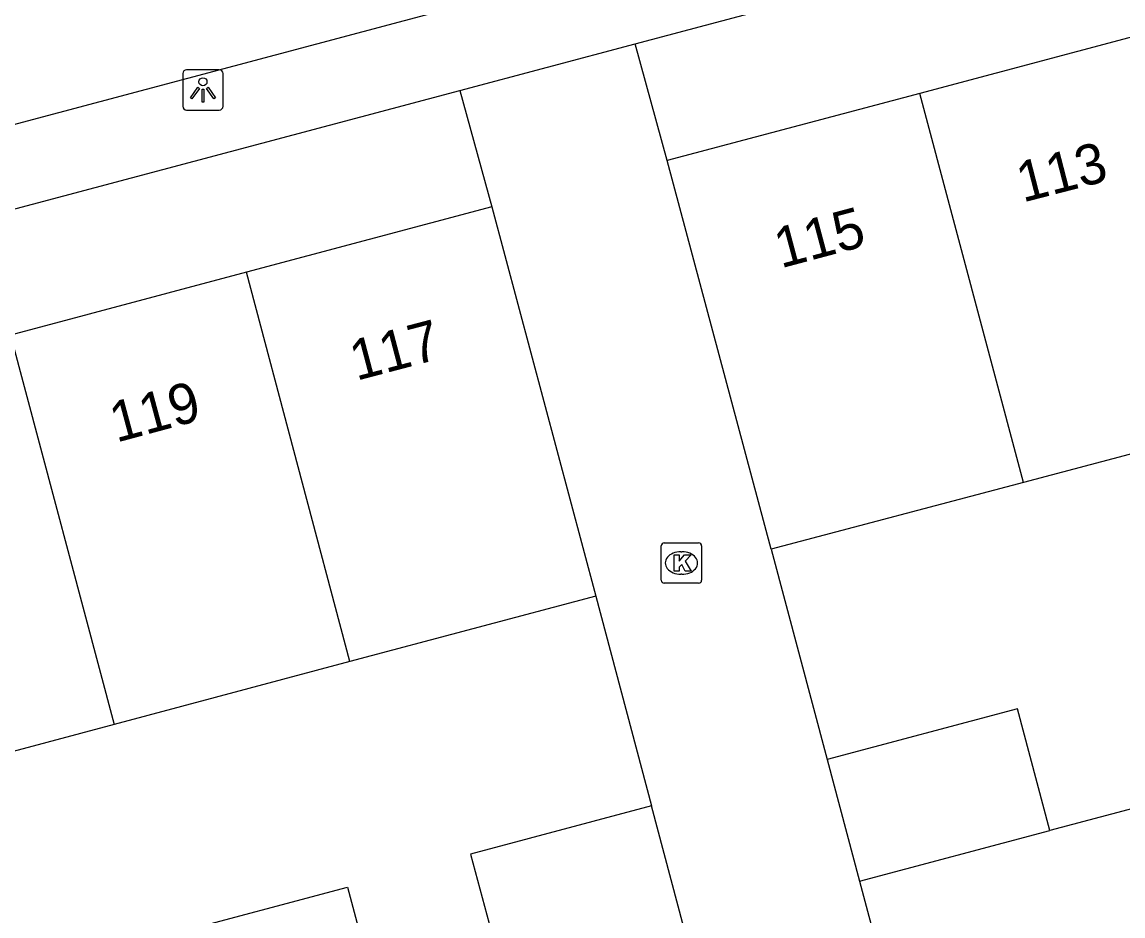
# Model space of a CAD drawing. Extents: x 162542 to 163144, y 380786 to 381511.
# Drawn here: x 162842.94 to 162870.22, y 381123.11 to 381145.26 of the extents above; entities that cross this region are included whole.
import ezdxf

# ---------------------------------------------------------------- set-up
doc = ezdxf.new("R2010")
doc.units = 0
for name, color, linetype in [('IMGEO_Kolk', 7, 'Continuous'), ('IMGEO_Lichtpunt', 7, 'Continuous'), ('IMGEO_Muur', 7, 'Continuous'), ('IMGEO_Pand', 7, 'Continuous'), ('IMGEO_Pand_nummerreeks', 7, 'Continuous'), ('IMGEO_Parkeervlak_open', 7, 'Continuous'), ('IMGEO_Voetpad_open', 7, 'Continuous')]:
    doc.layers.add(name, color=color, linetype=linetype)

msp = doc.modelspace()

# ---------------------------------------------------------------- linework, layer by layer
at = {"layer": 'IMGEO_Kolk'}
for p, q in [((162858.777, 381131.431), (162858.777, 381132.283)), ((162858.852, 381132.357), (162859.704, 381132.357)), ((162859.778, 381132.283), (162859.778, 381131.431)), ((162859.265, 381132.137), (162859.29, 381132.137)), ((162859.288, 381131.577), (162859.263, 381131.577)), ((162859.704, 381131.357), (162858.852, 381131.357))]:
    msp.add_line(p, q, dxfattribs=at)
for points in [[(162858.777, 381131.431), (162858.777, 381132.283)], [(162858.852, 381132.357), (162859.704, 381132.357)], [(162859.778, 381132.283), (162859.778, 381131.431)], [(162859.098, 381132.057), (162859.221, 381132.057), (162859.221, 381131.906), (162859.351, 381132.057), (162859.515, 381132.057), (162859.369, 381131.906), (162859.522, 381131.657), (162859.37, 381131.657), (162859.285, 381131.821), (162859.221, 381131.754), (162859.221, 381131.657), (162859.098, 381131.657), (162859.098, 381132.057)], [(162859.704, 381131.357), (162858.852, 381131.357)]]:
    msp.add_lwpolyline(points, dxfattribs=at)
for centre, start, end in [((162858.854, 381132.281), 91.552, 178.448), ((162858.854, 381132.281), 91.552, 178.448), ((162859.702, 381132.281), 1.552, 88.448), ((162859.702, 381132.281), 1.552, 88.448), ((162858.854, 381131.433), 181.552, 268.448), ((162858.854, 381131.433), 181.552, 268.448), ((162859.702, 381131.433), 271.552, 358.448), ((162859.702, 381131.433), 271.552, 358.448)]:
    msp.add_arc(centre, 0.0765, start, end, dxfattribs=at)
for centre, major_axis, ratio, start_param, end_param in [((162859.264, 381131.857), (-0.387, 0.002), 0.722429, 4.712389, 7.853982), ((162859.289, 381131.857), (-0.39, 0.002), 0.717154, 1.570796, 4.712389)]:
    msp.add_ellipse(centre, major_axis=major_axis, ratio=ratio, start_param=start_param, end_param=end_param, dxfattribs=at)
at = {"layer": 'IMGEO_Lichtpunt'}
for p, q in [((162846.927, 381143.984), (162846.927, 381143.177)), ((162846.927, 381143.984), (162846.927, 381143.177)), ((162847.829, 381144.079), (162847.021, 381144.079)), ((162847.829, 381144.079), (162847.021, 381144.079)), ((162847.923, 381143.177), (162847.923, 381143.984)), ((162847.923, 381143.177), (162847.923, 381143.984)), ((162847.021, 381143.083), (162847.829, 381143.083)), ((162847.021, 381143.083), (162847.829, 381143.083))]:
    msp.add_line(p, q, dxfattribs=at)
for points in [[(162847.301, 381143.648), (162847.34, 381143.62), (162847.152, 381143.358), (162847.114, 381143.385), (162847.301, 381143.648)], [(162847.403, 381143.6), (162847.45, 381143.6), (162847.45, 381143.278), (162847.403, 381143.278), (162847.403, 381143.6)], [(162847.513, 381143.62), (162847.551, 381143.647), (162847.738, 381143.385), (162847.699, 381143.357), (162847.513, 381143.62)]]:
    msp.add_lwpolyline(points, dxfattribs=at)
msp.add_circle((162847.426, 381143.782), 0.0994, dxfattribs=at)
for centre, start, end in [((162847.021, 381143.984), 90, 180), ((162847.021, 381143.984), 90, 180), ((162847.829, 381143.984), 0, 90), ((162847.829, 381143.984), 0, 90), ((162847.021, 381143.177), 180, 270), ((162847.021, 381143.177), 180, 270), ((162847.829, 381143.177), 270, 0), ((162847.829, 381143.177), 270, 360)]:
    msp.add_arc(centre, 0.0946, start, end, dxfattribs=at)
at = {"layer": 'IMGEO_Muur'}
for points in [[(162861.5, 381132.198), (162862.89, 381126.986)], [(162857.156, 381131.038), (162858.533, 381125.84)]]:
    msp.add_lwpolyline(points, dxfattribs=at)
at = {"layer": 'IMGEO_Pand'}
for points in [[(162870.982, 381145.035), (162865.183, 381143.493)], [(162865.183, 381143.493), (162858.926, 381141.83)], [(162867.747, 381133.851), (162865.183, 381143.493)], [(162861.5, 381132.198), (162858.926, 381141.83)], [(162854.582, 381140.682), (162848.502, 381139.062)], [(162854.582, 381140.682), (162857.156, 381131.038)], [(162848.502, 381139.062), (162842.656, 381137.506)], [(162851.067, 381129.413), (162848.502, 381139.062)], [(162842.656, 381137.506), (162845.222, 381127.852)], [(162873.548, 381135.386), (162867.747, 381133.851)], [(162867.747, 381133.851), (162861.5, 381132.198)], [(162857.156, 381131.038), (162851.067, 381129.413)], [(162851.067, 381129.413), (162845.222, 381127.852)], [(162868.405, 381125.225), (162867.603, 381128.24), (162862.89, 381126.986)], [(162845.222, 381127.852), (162839.378, 381126.292)], [(162862.89, 381126.986), (162863.692, 381123.971)], [(162858.533, 381125.84), (162854.053, 381124.639), (162854.859, 381121.631)], [(162859.337, 381122.826), (162858.533, 381125.84)], [(162863.692, 381123.971), (162868.405, 381125.225)], [(162846.604, 381122.654), (162851.006, 381123.825), (162851.806, 381120.816)]]:
    msp.add_lwpolyline(points, dxfattribs=at)
at = {"layer": 'IMGEO_Parkeervlak_open'}
msp.add_lwpolyline([(162871.204, 381125.969), (162869.933, 381125.631), (162868.405, 381125.225)], dxfattribs=at)
at = {"layer": 'IMGEO_Voetpad_open'}
for points in [[(162858.133, 381144.726), (162887.505, 381152.528)], [(162854.578, 381145.881), (162836.301, 381141.008)], [(162853.786, 381143.563), (162858.133, 381144.726)], [(162858.926, 381141.83), (162858.133, 381144.726)], [(162818.672, 381134.227), (162853.786, 381143.563)], [(162853.786, 381143.563), (162854.582, 381140.682)], [(162861.5, 381132.198), (162862.89, 381126.986)], [(162857.156, 381131.038), (162858.533, 381125.84)], [(162863.692, 381123.971), (162865.087, 381118.745)]]:
    msp.add_lwpolyline(points, dxfattribs=at)

# ---------------------------------------------------------------- texts
at = {"layer": 'IMGEO_Pand_nummerreeks'}
for s, rotation, p in [('113', 14.4703, (162867.733, 381140.788)), ('115', 14.9314, (162861.74, 381139.157)), ('117', 14.7796, (162851.224, 381136.37)), ('119', 15.0779, (162845.28, 381134.838))]:
    msp.add_text(s, height=1, rotation=rotation, dxfattribs=at).set_placement(p)

doc.saveas('drawing.dxf')
